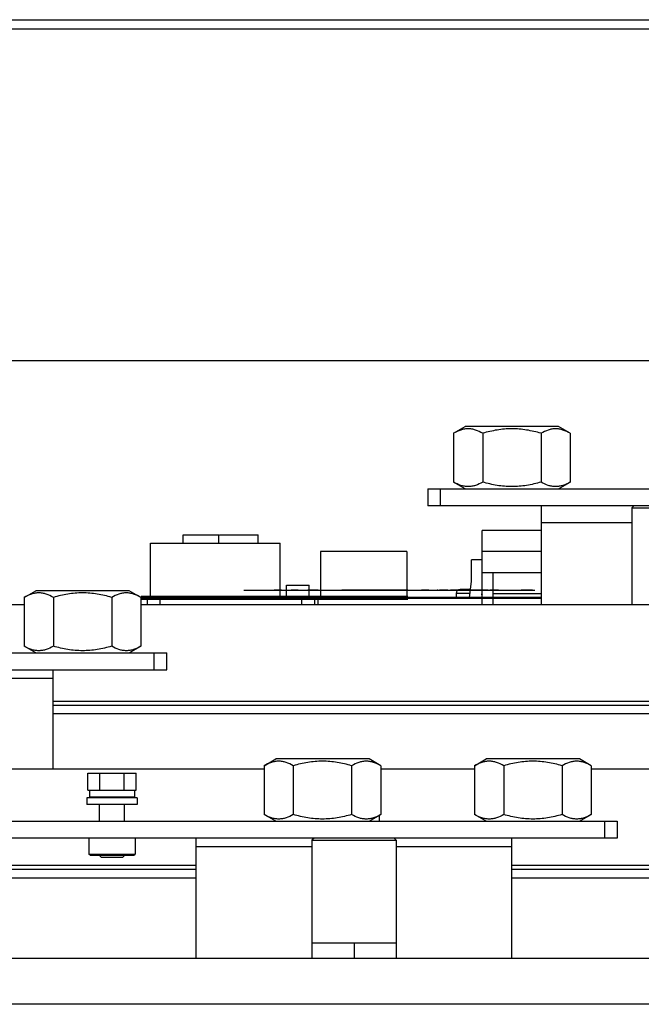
# Model space of a CAD drawing. Header units: millimetres. Extents: x 1117 to 38156, y -1945 to 7303.
# Tile 759 of 831: x 32212 to 32360, y 2753 to 2987. Entities that reach past the tile are written whole.
import ezdxf

# ---------------------------------------------------------------- set-up
doc = ezdxf.new("R2010")
doc.units = ezdxf.units.MM

msp = doc.modelspace()

# ---------------------------------------------------------------- linework, layer by layer
at = {"color": 7, "linetype": 'Continuous'}
for p, q in [((31983.659, 2987.418), (32879.659, 2987.418)), ((31983.659, 2985.218), (32879.659, 2985.218)), ((32036.659, 2906.418), (32806.659, 2906.418)), ((32315.302, 2889.118), (32318.073, 2890.718)), ((32340.244, 2890.718), (32318.073, 2890.718)), ((32343.015, 2889.118), (32340.244, 2890.718)), ((32315.302, 2889.118), (32315.302, 2877.518)), ((32322.23, 2889.118), (32322.23, 2877.518)), ((32336.087, 2889.118), (32336.087, 2877.518)), ((32343.015, 2889.118), (32343.015, 2877.518)), ((32309.159, 2875.918), (32309.159, 2871.918)), ((32309.159, 2875.918), (32399.159, 2875.918)), ((32312.159, 2875.918), (32312.159, 2871.918)), ((32318.073, 2875.918), (32315.302, 2877.518)), ((32340.244, 2875.918), (32343.015, 2877.518)), ((32399.159, 2871.918), (32309.159, 2871.918)), ((32336.159, 2848.418), (32336.159, 2871.918)), ((32358.159, 2871.918), (32357.659, 2871.418)), ((32357.659, 2871.418), (32357.659, 2848.418)), ((32357.659, 2871.418), (32377.659, 2871.418)), ((32336.159, 2867.918), (32357.659, 2867.918)), ((32251.042, 2863.018), (32251.042, 2865.018)), ((32251.042, 2865.018), (32259.565, 2865.018)), ((32259.565, 2863.018), (32259.565, 2865.018)), ((32259.663, 2865.018), (32268.905, 2865.018)), ((32268.905, 2863.018), (32268.905, 2865.018)), ((32322.119, 2848.418), (32322.119, 2866.018)), ((32336.159, 2866.018), (32322.119, 2866.018)), ((32243.342, 2850.018), (32243.342, 2863.018)), ((32243.342, 2863.018), (32274.142, 2863.018)), ((32274.142, 2850.018), (32274.142, 2863.018)), ((32283.675, 2861.018), (32283.675, 2850.018)), ((32304.175, 2861.018), (32283.675, 2861.018)), ((32304.175, 2861.018), (32304.175, 2850.018)), ((32336.159, 2861.018), (32322.119, 2861.018)), ((32319.559, 2854.018), (32319.559, 2859.018)), ((32322.119, 2859.018), (32319.559, 2859.018)), ((32322.119, 2856.018), (32336.159, 2856.018)), ((32324.659, 2856.018), (32324.659, 2848.418)), ((32275.581, 2850.018), (32275.581, 2853.018)), ((32275.581, 2853.018), (32280.972, 2853.018)), ((32280.972, 2850.018), (32280.972, 2853.018)), ((32319.083, 2850.018), (32319.559, 2854.018)), ((32213.302, 2850.118), (32216.073, 2851.718)), ((32238.244, 2851.718), (32216.073, 2851.718)), ((32241.015, 2850.118), (32238.244, 2851.718)), ((32265.491, 2851.818), (32265.618, 2851.818)), ((32265.491, 2851.818), (32265.618, 2851.818)), ((32265.491, 2851.818), (32265.618, 2851.818)), ((32265.554, 2851.818), (32334.554, 2851.818)), ((32265.577, 2851.818), (32265.831, 2851.818)), ((32265.577, 2851.818), (32265.831, 2851.818)), ((32265.577, 2851.818), (32265.831, 2851.818)), ((32265.577, 2851.818), (32265.831, 2851.818)), ((32265.704, 2851.818), (32334.358, 2851.818)), ((32268.003, 2851.818), (32270.406, 2851.818)), ((32268.003, 2851.818), (32270.406, 2851.818)), ((32268.104, 2851.818), (32270.304, 2851.818)), ((32268.104, 2851.818), (32270.304, 2851.818)), ((32271.491, 2851.818), (32271.618, 2851.818)), ((32271.491, 2851.818), (32271.618, 2851.818)), ((32272.195, 2851.818), (32272.373, 2851.818)), ((32272.195, 2851.818), (32272.373, 2851.818)), ((32272.453, 2851.818), (32272.656, 2851.818)), ((32272.453, 2851.818), (32272.656, 2851.818)), ((32274.418, 2851.818), (32272.691, 2851.818)), ((32272.691, 2851.818), (32274.417, 2851.818)), ((32272.691, 2851.818), (32274.417, 2851.818)), ((32272.703, 2851.818), (32274.405, 2851.818)), ((32272.703, 2851.818), (32274.405, 2851.818)), ((32274.316, 2851.818), (32272.792, 2851.818)), ((32272.792, 2851.818), (32274.315, 2851.818)), ((32272.792, 2851.818), (32274.315, 2851.818)), ((32272.804, 2851.818), (32274.303, 2851.818)), ((32272.804, 2851.818), (32274.303, 2851.818)), ((32272.818, 2851.818), (32273.021, 2851.818)), ((32273.003, 2851.818), (32275.406, 2851.818)), ((32273.003, 2851.818), (32275.406, 2851.818)), ((32273.104, 2851.818), (32275.304, 2851.818)), ((32273.104, 2851.818), (32275.304, 2851.818)), ((32273.453, 2851.818), (32273.656, 2851.818)), ((32274.088, 2851.818), (32274.291, 2851.818)), ((32274.735, 2851.818), (32274.913, 2851.818)), ((32274.735, 2851.818), (32274.913, 2851.818)), ((32274.977, 2851.818), (32275.18, 2851.818)), ((32274.977, 2851.818), (32275.18, 2851.818)), ((32275.293, 2851.818), (32276.895, 2851.818)), ((32275.293, 2851.818), (32276.895, 2851.818)), ((32275.293, 2851.818), (32276.895, 2851.818)), ((32275.293, 2851.818), (32276.895, 2851.818)), ((32275.394, 2851.818), (32276.793, 2851.818)), ((32275.394, 2851.818), (32276.793, 2851.818)), ((32275.394, 2851.818), (32276.793, 2851.818)), ((32275.394, 2851.818), (32276.793, 2851.818)), ((32276.195, 2851.818), (32276.373, 2851.818)), ((32276.195, 2851.818), (32276.373, 2851.818)), ((32278.418, 2851.818), (32276.691, 2851.818)), ((32276.691, 2851.818), (32278.417, 2851.818)), ((32276.691, 2851.818), (32278.417, 2851.818)), ((32278.316, 2851.818), (32276.792, 2851.818)), ((32276.792, 2851.818), (32278.315, 2851.818)), ((32276.792, 2851.818), (32278.315, 2851.818)), ((32277.073, 2851.818), (32277.276, 2851.818)), ((32277.073, 2851.818), (32277.276, 2851.818)), ((32277.073, 2851.818), (32277.276, 2851.818)), ((32277.073, 2851.818), (32277.276, 2851.818)), ((32277.174, 2851.818), (32322.894, 2851.818)), ((32277.284, 2851.818), (32277.487, 2851.818)), ((32277.284, 2851.818), (32277.487, 2851.818)), ((32277.708, 2851.818), (32277.911, 2851.818)), ((32277.708, 2851.818), (32277.911, 2851.818)), ((32277.708, 2851.818), (32277.911, 2851.818)), ((32277.708, 2851.818), (32277.911, 2851.818)), ((32277.833, 2851.818), (32279.435, 2851.818)), ((32277.833, 2851.818), (32279.435, 2851.818)), ((32277.833, 2851.818), (32279.435, 2851.818)), ((32277.833, 2851.818), (32279.435, 2851.818)), ((32277.934, 2851.818), (32279.333, 2851.818)), ((32277.934, 2851.818), (32279.333, 2851.818)), ((32277.934, 2851.818), (32279.333, 2851.818)), ((32277.934, 2851.818), (32279.333, 2851.818)), ((32278.003, 2851.818), (32280.406, 2851.818)), ((32278.003, 2851.818), (32280.406, 2851.818)), ((32278.104, 2851.818), (32280.304, 2851.818)), ((32278.104, 2851.818), (32280.304, 2851.818)), ((32278.735, 2851.818), (32278.913, 2851.818)), ((32278.735, 2851.818), (32278.913, 2851.818)), ((32280.195, 2851.818), (32280.373, 2851.818)), ((32280.195, 2851.818), (32280.373, 2851.818)), ((32280.323, 2851.818), (32282.025, 2851.818)), ((32280.323, 2851.818), (32282.025, 2851.818)), ((32280.373, 2851.818), (32281.975, 2851.818)), ((32280.373, 2851.818), (32281.975, 2851.818)), ((32280.424, 2851.818), (32281.923, 2851.818)), ((32280.424, 2851.818), (32281.923, 2851.818)), ((32280.474, 2851.818), (32281.873, 2851.818)), ((32280.474, 2851.818), (32281.873, 2851.818)), ((32283.106, 2851.818), (32280.691, 2851.818)), ((32280.691, 2851.818), (32282.417, 2851.818)), ((32280.691, 2851.818), (32282.417, 2851.818)), ((32283.004, 2851.818), (32280.792, 2851.818)), ((32280.792, 2851.818), (32282.315, 2851.818)), ((32280.792, 2851.818), (32282.315, 2851.818)), ((32281.403, 2851.818), (32283.105, 2851.818)), ((32281.403, 2851.818), (32283.105, 2851.818)), ((32281.504, 2851.818), (32283.003, 2851.818)), ((32281.504, 2851.818), (32283.003, 2851.818)), ((32281.518, 2851.818), (32281.721, 2851.818)), ((32282.153, 2851.818), (32282.356, 2851.818)), ((32282.735, 2851.818), (32282.913, 2851.818)), ((32282.735, 2851.818), (32282.913, 2851.818)), ((32282.788, 2851.818), (32282.991, 2851.818)), ((32282.863, 2851.818), (32284.565, 2851.818)), ((32282.863, 2851.818), (32284.565, 2851.818)), ((32282.913, 2851.818), (32284.515, 2851.818)), ((32282.913, 2851.818), (32284.515, 2851.818)), ((32282.964, 2851.818), (32284.463, 2851.818)), ((32282.964, 2851.818), (32284.463, 2851.818)), ((32283.003, 2851.818), (32285.406, 2851.818)), ((32283.003, 2851.818), (32285.406, 2851.818)), ((32283.014, 2851.818), (32284.413, 2851.818)), ((32283.014, 2851.818), (32284.413, 2851.818)), ((32283.104, 2851.818), (32285.304, 2851.818)), ((32283.104, 2851.818), (32285.304, 2851.818)), ((32283.943, 2851.818), (32285.645, 2851.818)), ((32283.943, 2851.818), (32285.645, 2851.818)), ((32284.043, 2851.818), (32285.546, 2851.818)), ((32284.043, 2851.818), (32285.546, 2851.818)), ((32284.044, 2851.818), (32285.543, 2851.818)), ((32284.044, 2851.818), (32285.543, 2851.818)), ((32284.144, 2851.818), (32285.444, 2851.818)), ((32284.144, 2851.818), (32285.444, 2851.818)), ((32285.403, 2851.818), (32287.105, 2851.818)), ((32285.403, 2851.818), (32287.105, 2851.818)), ((32285.403, 2851.818), (32287.105, 2851.818)), ((32285.403, 2851.818), (32287.105, 2851.818)), ((32285.504, 2851.818), (32287.003, 2851.818)), ((32285.504, 2851.818), (32287.003, 2851.818)), ((32285.504, 2851.818), (32287.003, 2851.818)), ((32285.504, 2851.818), (32287.003, 2851.818)), ((32286.483, 2851.818), (32288.185, 2851.818)), ((32286.483, 2851.818), (32288.185, 2851.818)), ((32286.483, 2851.818), (32288.185, 2851.818)), ((32286.483, 2851.818), (32288.185, 2851.818)), ((32286.584, 2851.818), (32288.083, 2851.818)), ((32286.584, 2851.818), (32288.083, 2851.818)), ((32286.584, 2851.818), (32288.083, 2851.818)), ((32286.584, 2851.818), (32288.083, 2851.818)), ((32287.943, 2851.818), (32289.645, 2851.818)), ((32287.943, 2851.818), (32289.645, 2851.818)), ((32287.943, 2851.818), (32289.645, 2851.818)), ((32287.943, 2851.818), (32289.645, 2851.818)), ((32288.003, 2851.818), (32290.406, 2851.818)), ((32288.003, 2851.818), (32290.406, 2851.818)), ((32288.044, 2851.818), (32289.543, 2851.818)), ((32288.044, 2851.818), (32289.543, 2851.818)), ((32288.044, 2851.818), (32289.543, 2851.818)), ((32288.044, 2851.818), (32289.543, 2851.818)), ((32288.104, 2851.818), (32290.304, 2851.818)), ((32288.104, 2851.818), (32290.304, 2851.818)), ((32288.153, 2851.818), (32288.711, 2851.818)), ((32288.153, 2851.818), (32288.711, 2851.818)), ((32288.161, 2851.818), (32288.72, 2851.818)), ((32288.161, 2851.818), (32288.72, 2851.818)), ((32292.517, 2851.818), (32288.75, 2851.818)), ((32292.416, 2851.818), (32288.851, 2851.818)), ((32292.416, 2851.818), (32288.851, 2851.818)), ((32289.023, 2851.818), (32290.725, 2851.818)), ((32289.023, 2851.818), (32290.725, 2851.818)), ((32289.023, 2851.818), (32290.725, 2851.818)), ((32289.023, 2851.818), (32290.725, 2851.818)), ((32289.124, 2851.818), (32290.623, 2851.818)), ((32289.124, 2851.818), (32290.623, 2851.818)), ((32289.124, 2851.818), (32290.623, 2851.818)), ((32289.124, 2851.818), (32290.623, 2851.818)), ((32289.347, 2851.818), (32289.905, 2851.818)), ((32289.347, 2851.818), (32289.905, 2851.818)), ((32289.355, 2851.818), (32289.913, 2851.818)), ((32289.355, 2851.818), (32289.913, 2851.818)), ((32289.372, 2851.818), (32289.55, 2851.818)), ((32289.372, 2851.818), (32289.93, 2851.818)), ((32289.372, 2851.818), (32289.93, 2851.818)), ((32289.372, 2851.818), (32289.55, 2851.818)), ((32289.38, 2851.818), (32289.558, 2851.818)), ((32289.38, 2851.818), (32289.939, 2851.818)), ((32289.38, 2851.818), (32289.939, 2851.818)), ((32289.38, 2851.818), (32289.558, 2851.818)), ((32289.397, 2851.818), (32289.575, 2851.818)), ((32289.397, 2851.818), (32289.575, 2851.818)), ((32289.406, 2851.818), (32289.584, 2851.818)), ((32289.406, 2851.818), (32289.584, 2851.818)), ((32289.88, 2851.818), (32290.058, 2851.818)), ((32289.888, 2851.818), (32290.066, 2851.818)), ((32296.5, 2851.818), (32289.969, 2851.818)), ((32296.509, 2851.818), (32289.977, 2851.818)), ((32290.121, 2851.818), (32290.375, 2851.818)), ((32290.13, 2851.818), (32290.384, 2851.818)), ((32290.159, 2851.818), (32290.413, 2851.818)), ((32290.168, 2851.818), (32290.422, 2851.818)), ((32290.195, 2851.818), (32290.373, 2851.818)), ((32290.195, 2851.818), (32290.373, 2851.818)), ((32290.248, 2851.818), (32290.502, 2851.818)), ((32290.257, 2851.818), (32290.511, 2851.818)), ((32290.312, 2851.818), (32290.566, 2851.818)), ((32290.32, 2851.818), (32290.574, 2851.818)), ((32290.483, 2851.818), (32292.185, 2851.818)), ((32290.483, 2851.818), (32292.185, 2851.818)), ((32290.483, 2851.818), (32292.185, 2851.818)), ((32290.483, 2851.818), (32292.185, 2851.818)), ((32290.54, 2851.818), (32290.794, 2851.818)), ((32290.549, 2851.818), (32290.803, 2851.818)), ((32290.584, 2851.818), (32292.083, 2851.818)), ((32290.584, 2851.818), (32292.083, 2851.818)), ((32290.584, 2851.818), (32292.083, 2851.818)), ((32290.584, 2851.818), (32292.083, 2851.818)), ((32290.68, 2851.818), (32290.934, 2851.818)), ((32290.689, 2851.818), (32290.943, 2851.818)), ((32290.691, 2851.818), (32292.417, 2851.818)), ((32290.691, 2851.818), (32292.417, 2851.818)), ((32290.705, 2851.818), (32290.959, 2851.818)), ((32290.714, 2851.818), (32290.968, 2851.818)), ((32292.316, 2851.818), (32290.792, 2851.818)), ((32290.792, 2851.818), (32292.315, 2851.818)), ((32290.792, 2851.818), (32292.315, 2851.818)), ((32290.871, 2851.818), (32291.125, 2851.818)), ((32290.879, 2851.818), (32291.133, 2851.818)), ((32290.921, 2851.818), (32291.175, 2851.818)), ((32290.93, 2851.818), (32291.184, 2851.818)), ((32291.023, 2851.818), (32291.277, 2851.818)), ((32291.031, 2851.818), (32291.285, 2851.818)), ((32291.061, 2851.818), (32291.315, 2851.818)), ((32291.07, 2851.818), (32291.324, 2851.818)), ((32291.074, 2851.818), (32291.328, 2851.818)), ((32291.082, 2851.818), (32291.336, 2851.818)), ((32291.137, 2851.818), (32291.391, 2851.818)), ((32291.146, 2851.818), (32291.4, 2851.818)), ((32291.188, 2851.818), (32291.442, 2851.818)), ((32291.188, 2851.818), (32291.442, 2851.818)), ((32291.188, 2851.818), (32291.442, 2851.818)), ((32291.197, 2851.818), (32291.451, 2851.818)), ((32291.197, 2851.818), (32291.451, 2851.818)), ((32291.197, 2851.818), (32291.451, 2851.818)), ((32291.239, 2851.818), (32291.493, 2851.818)), ((32291.247, 2851.818), (32291.501, 2851.818)), ((32291.264, 2851.818), (32291.518, 2851.818)), ((32291.273, 2851.818), (32291.527, 2851.818)), ((32291.277, 2851.818), (32291.531, 2851.818)), ((32291.285, 2851.818), (32291.539, 2851.818)), ((32291.379, 2851.818), (32291.633, 2851.818)), ((32291.387, 2851.818), (32291.641, 2851.818)), ((32291.391, 2851.818), (32291.645, 2851.818)), ((32291.391, 2851.818), (32291.645, 2851.818)), ((32291.391, 2851.818), (32291.645, 2851.818)), ((32291.4, 2851.818), (32291.654, 2851.818)), ((32291.4, 2851.818), (32291.654, 2851.818)), ((32291.4, 2851.818), (32291.654, 2851.818)), ((32291.429, 2851.818), (32291.683, 2851.818)), ((32291.429, 2851.818), (32291.683, 2851.818)), ((32291.438, 2851.818), (32291.692, 2851.818)), ((32291.438, 2851.818), (32291.692, 2851.818)), ((32291.563, 2851.818), (32293.265, 2851.818)), ((32291.563, 2851.818), (32293.265, 2851.818)), ((32291.563, 2851.818), (32293.265, 2851.818)), ((32291.563, 2851.818), (32293.265, 2851.818)), ((32291.664, 2851.818), (32293.163, 2851.818)), ((32291.664, 2851.818), (32293.163, 2851.818)), ((32291.664, 2851.818), (32293.163, 2851.818)), ((32291.664, 2851.818), (32293.163, 2851.818)), ((32292.233, 2851.818), (32292.436, 2851.818)), ((32292.233, 2851.818), (32292.436, 2851.818)), ((32292.735, 2851.818), (32292.913, 2851.818)), ((32292.735, 2851.818), (32292.913, 2851.818)), ((32293.003, 2851.818), (32295.406, 2851.818)), ((32293.003, 2851.818), (32295.406, 2851.818)), ((32293.104, 2851.818), (32295.304, 2851.818)), ((32293.104, 2851.818), (32295.304, 2851.818)), ((32297.661, 2851.818), (32293.893, 2851.818)), ((32297.559, 2851.818), (32293.995, 2851.818)), ((32297.559, 2851.818), (32293.995, 2851.818)), ((32294.103, 2851.818), (32295.805, 2851.818)), ((32294.103, 2851.818), (32295.805, 2851.818)), ((32294.103, 2851.818), (32295.805, 2851.818)), ((32294.103, 2851.818), (32295.805, 2851.818)), ((32294.195, 2851.818), (32294.373, 2851.818)), ((32294.195, 2851.818), (32294.373, 2851.818)), ((32294.204, 2851.818), (32295.703, 2851.818)), ((32294.204, 2851.818), (32295.703, 2851.818)), ((32294.204, 2851.818), (32295.703, 2851.818)), ((32294.204, 2851.818), (32295.703, 2851.818)), ((32294.691, 2851.818), (32296.417, 2851.818)), ((32294.691, 2851.818), (32296.417, 2851.818)), ((32296.316, 2851.818), (32294.792, 2851.818)), ((32294.792, 2851.818), (32296.315, 2851.818)), ((32294.792, 2851.818), (32296.315, 2851.818)), ((32295.62, 2851.818), (32295.798, 2851.818)), ((32295.629, 2851.818), (32295.807, 2851.818)), ((32295.633, 2851.818), (32295.811, 2851.818)), ((32295.642, 2851.818), (32295.819, 2851.818)), ((32296.382, 2851.818), (32296.56, 2851.818)), ((32296.382, 2851.818), (32296.56, 2851.818)), ((32296.391, 2851.818), (32296.569, 2851.818)), ((32296.391, 2851.818), (32296.569, 2851.818)), ((32296.411, 2851.818), (32296.589, 2851.818)), ((32296.42, 2851.818), (32296.598, 2851.818)), ((32296.42, 2851.818), (32296.598, 2851.818)), ((32296.42, 2851.818), (32296.598, 2851.818)), ((32296.429, 2851.818), (32296.607, 2851.818)), ((32296.429, 2851.818), (32296.607, 2851.818)), ((32296.484, 2851.818), (32296.662, 2851.818)), ((32296.492, 2851.818), (32296.67, 2851.818)), ((32296.643, 2851.818), (32298.345, 2851.818)), ((32296.643, 2851.818), (32298.345, 2851.818)), ((32296.643, 2851.818), (32298.345, 2851.818)), ((32296.643, 2851.818), (32298.345, 2851.818)), ((32296.674, 2851.818), (32296.928, 2851.818)), ((32296.683, 2851.818), (32296.937, 2851.818)), ((32296.735, 2851.818), (32296.913, 2851.818)), ((32296.735, 2851.818), (32296.913, 2851.818)), ((32296.744, 2851.818), (32298.243, 2851.818)), ((32296.744, 2851.818), (32298.243, 2851.818)), ((32296.744, 2851.818), (32298.243, 2851.818)), ((32296.744, 2851.818), (32298.243, 2851.818)), ((32297.177, 2851.818), (32297.431, 2851.818)), ((32297.208, 2851.818), (32297.462, 2851.818)), ((32297.208, 2851.818), (32297.462, 2851.818)), ((32297.216, 2851.818), (32297.47, 2851.818)), ((32297.216, 2851.818), (32297.47, 2851.818)), ((32302.804, 2851.818), (32297.304, 2851.818)), ((32297.678, 2851.818), (32297.932, 2851.818)), ((32297.686, 2851.818), (32297.94, 2851.818)), ((32297.754, 2851.818), (32297.932, 2851.818)), ((32297.754, 2851.818), (32297.932, 2851.818)), ((32297.762, 2851.818), (32297.94, 2851.818)), ((32297.762, 2851.818), (32297.94, 2851.818)), ((32298.003, 2851.818), (32300.406, 2851.818)), ((32298.003, 2851.818), (32300.406, 2851.818)), ((32298.028, 2851.818), (32298.231, 2851.818)), ((32298.028, 2851.818), (32298.231, 2851.818)), ((32298.104, 2851.818), (32300.304, 2851.818)), ((32298.104, 2851.818), (32300.304, 2851.818)), ((32298.195, 2851.818), (32298.373, 2851.818)), ((32298.195, 2851.818), (32298.373, 2851.818)), ((32298.327, 2851.818), (32298.581, 2851.818)), ((32301.654, 2851.818), (32298.454, 2851.818)), ((32300.418, 2851.818), (32298.691, 2851.818)), ((32298.691, 2851.818), (32300.417, 2851.818)), ((32298.691, 2851.818), (32300.417, 2851.818)), ((32300.316, 2851.818), (32298.792, 2851.818)), ((32298.792, 2851.818), (32300.315, 2851.818)), ((32298.792, 2851.818), (32300.315, 2851.818)), ((32299.183, 2851.818), (32300.885, 2851.818)), ((32299.183, 2851.818), (32300.885, 2851.818)), ((32299.183, 2851.818), (32300.885, 2851.818)), ((32299.183, 2851.818), (32300.885, 2851.818)), ((32299.284, 2851.818), (32300.783, 2851.818)), ((32299.284, 2851.818), (32300.783, 2851.818)), ((32299.284, 2851.818), (32300.783, 2851.818)), ((32299.284, 2851.818), (32300.783, 2851.818)), ((32300.735, 2851.818), (32300.913, 2851.818)), ((32300.735, 2851.818), (32300.913, 2851.818)), ((32301.527, 2851.818), (32301.781, 2851.818)), ((32301.723, 2851.818), (32303.425, 2851.818)), ((32301.723, 2851.818), (32303.425, 2851.818)), ((32301.723, 2851.818), (32303.425, 2851.818)), ((32301.723, 2851.818), (32303.425, 2851.818)), ((32301.824, 2851.818), (32303.323, 2851.818)), ((32301.824, 2851.818), (32303.323, 2851.818)), ((32301.824, 2851.818), (32303.323, 2851.818)), ((32301.824, 2851.818), (32303.323, 2851.818)), ((32301.838, 2851.818), (32302.041, 2851.818)), ((32301.838, 2851.818), (32302.041, 2851.818)), ((32302.195, 2851.818), (32302.373, 2851.818)), ((32302.195, 2851.818), (32302.373, 2851.818)), ((32302.677, 2851.818), (32302.931, 2851.818)), ((32304.418, 2851.818), (32302.691, 2851.818)), ((32302.691, 2851.818), (32304.417, 2851.818)), ((32302.691, 2851.818), (32304.417, 2851.818)), ((32304.316, 2851.818), (32302.792, 2851.818)), ((32302.792, 2851.818), (32304.315, 2851.818)), ((32302.792, 2851.818), (32304.315, 2851.818)), ((32303.003, 2851.818), (32305.406, 2851.818)), ((32303.003, 2851.818), (32305.406, 2851.818)), ((32303.104, 2851.818), (32305.304, 2851.818)), ((32303.104, 2851.818), (32305.304, 2851.818)), ((32304.263, 2851.818), (32305.965, 2851.818)), ((32304.263, 2851.818), (32305.965, 2851.818)), ((32304.263, 2851.818), (32305.965, 2851.818)), ((32304.263, 2851.818), (32305.965, 2851.818)), ((32304.364, 2851.818), (32305.863, 2851.818)), ((32304.364, 2851.818), (32305.863, 2851.818)), ((32304.364, 2851.818), (32305.863, 2851.818)), ((32304.364, 2851.818), (32305.863, 2851.818)), ((32304.735, 2851.818), (32304.913, 2851.818)), ((32304.735, 2851.818), (32304.913, 2851.818)), ((32306.803, 2851.818), (32308.505, 2851.818)), ((32306.803, 2851.818), (32308.505, 2851.818)), ((32306.803, 2851.818), (32308.505, 2851.818)), ((32306.803, 2851.818), (32308.505, 2851.818)), ((32306.904, 2851.818), (32308.403, 2851.818)), ((32306.904, 2851.818), (32308.403, 2851.818)), ((32306.904, 2851.818), (32308.403, 2851.818)), ((32306.904, 2851.818), (32308.403, 2851.818)), ((32307.453, 2851.818), (32307.656, 2851.818)), ((32307.453, 2851.818), (32307.656, 2851.818)), ((32309.406, 2851.818), (32307.703, 2851.818)), ((32307.703, 2851.818), (32309.405, 2851.818)), ((32307.703, 2851.818), (32309.405, 2851.818)), ((32309.304, 2851.818), (32307.804, 2851.818)), ((32307.804, 2851.818), (32309.303, 2851.818)), ((32307.804, 2851.818), (32309.303, 2851.818)), ((32307.818, 2851.818), (32308.021, 2851.818)), ((32308.003, 2851.818), (32310.406, 2851.818)), ((32308.003, 2851.818), (32310.406, 2851.818)), ((32308.104, 2851.818), (32310.304, 2851.818)), ((32308.104, 2851.818), (32310.304, 2851.818)), ((32308.453, 2851.818), (32308.656, 2851.818)), ((32309.088, 2851.818), (32309.291, 2851.818)), ((32309.343, 2851.818), (32311.045, 2851.818)), ((32309.343, 2851.818), (32311.045, 2851.818)), ((32309.343, 2851.818), (32311.045, 2851.818)), ((32309.343, 2851.818), (32311.045, 2851.818)), ((32309.444, 2851.818), (32310.943, 2851.818)), ((32309.444, 2851.818), (32310.943, 2851.818)), ((32309.444, 2851.818), (32310.943, 2851.818)), ((32309.444, 2851.818), (32310.943, 2851.818)), ((32309.977, 2851.818), (32310.18, 2851.818)), ((32309.977, 2851.818), (32310.18, 2851.818)), ((32310.282, 2851.818), (32310.485, 2851.818)), ((32310.282, 2851.818), (32310.485, 2851.818)), ((32310.282, 2851.818), (32310.485, 2851.818)), ((32310.282, 2851.818), (32310.485, 2851.818)), ((32310.293, 2851.818), (32311.895, 2851.818)), ((32310.293, 2851.818), (32311.895, 2851.818)), ((32310.293, 2851.818), (32311.895, 2851.818)), ((32310.293, 2851.818), (32311.895, 2851.818)), ((32310.394, 2851.818), (32311.793, 2851.818)), ((32310.394, 2851.818), (32311.793, 2851.818)), ((32310.394, 2851.818), (32311.793, 2851.818)), ((32310.394, 2851.818), (32311.793, 2851.818)), ((32310.494, 2851.818), (32310.697, 2851.818)), ((32310.494, 2851.818), (32310.697, 2851.818)), ((32310.917, 2851.818), (32311.12, 2851.818)), ((32310.917, 2851.818), (32311.12, 2851.818)), ((32310.917, 2851.818), (32311.12, 2851.818)), ((32310.917, 2851.818), (32311.12, 2851.818)), ((32311.554, 2851.818), (32311.376, 2851.818)), ((32311.554, 2851.818), (32311.376, 2851.818)), ((32311.883, 2851.818), (32313.585, 2851.818)), ((32311.883, 2851.818), (32313.585, 2851.818)), ((32311.883, 2851.818), (32313.585, 2851.818)), ((32311.883, 2851.818), (32313.585, 2851.818)), ((32313.959, 2851.818), (32311.956, 2851.818)), ((32313.959, 2851.818), (32311.956, 2851.818)), ((32313.959, 2851.818), (32311.956, 2851.818)), ((32313.959, 2851.818), (32311.956, 2851.818)), ((32311.984, 2851.818), (32313.483, 2851.818)), ((32311.984, 2851.818), (32313.483, 2851.818)), ((32311.984, 2851.818), (32313.483, 2851.818)), ((32311.984, 2851.818), (32313.483, 2851.818)), ((32313.858, 2851.818), (32312.059, 2851.818)), ((32313.858, 2851.818), (32312.059, 2851.818)), ((32313.858, 2851.818), (32312.059, 2851.818)), ((32313.858, 2851.818), (32312.059, 2851.818)), ((32312.833, 2851.818), (32314.435, 2851.818)), ((32312.833, 2851.818), (32314.435, 2851.818)), ((32312.833, 2851.818), (32314.435, 2851.818)), ((32312.833, 2851.818), (32314.435, 2851.818)), ((32312.934, 2851.818), (32314.333, 2851.818)), ((32312.934, 2851.818), (32314.333, 2851.818)), ((32312.934, 2851.818), (32314.333, 2851.818)), ((32312.934, 2851.818), (32314.333, 2851.818)), ((32313.003, 2851.818), (32315.406, 2851.818)), ((32313.003, 2851.818), (32315.406, 2851.818)), ((32313.104, 2851.818), (32315.304, 2851.818)), ((32313.104, 2851.818), (32315.304, 2851.818)), ((32314.423, 2851.818), (32316.125, 2851.818)), ((32314.423, 2851.818), (32316.125, 2851.818)), ((32314.423, 2851.818), (32316.125, 2851.818)), ((32314.423, 2851.818), (32316.125, 2851.818)), ((32314.524, 2851.818), (32316.023, 2851.818)), ((32314.524, 2851.818), (32316.023, 2851.818)), ((32314.524, 2851.818), (32316.023, 2851.818)), ((32314.524, 2851.818), (32316.023, 2851.818)), ((32316.315, 2851.818), (32314.612, 2851.818)), ((32314.612, 2851.818), (32316.314, 2851.818)), ((32314.612, 2851.818), (32316.314, 2851.818)), ((32316.214, 2851.818), (32314.714, 2851.818)), ((32314.714, 2851.818), (32316.213, 2851.818)), ((32314.714, 2851.818), (32316.213, 2851.818)), ((32314.727, 2851.818), (32314.93, 2851.818)), ((32315.323, 2851.818), (32317.025, 2851.818)), ((32315.323, 2851.818), (32317.025, 2851.818)), ((32315.362, 2851.818), (32315.565, 2851.818)), ((32315.373, 2851.818), (32316.975, 2851.818)), ((32315.373, 2851.818), (32316.975, 2851.818)), ((32315.424, 2851.818), (32316.923, 2851.818)), ((32315.424, 2851.818), (32316.923, 2851.818)), ((32315.474, 2851.818), (32316.873, 2851.818)), ((32315.474, 2851.818), (32316.873, 2851.818)), ((32315.908, 2851.018), (32315.908, 2850.018)), ((32319.202, 2851.018), (32315.908, 2851.018)), ((32315.997, 2851.818), (32316.2, 2851.818)), ((32319.321, 2852.018), (32316.908, 2852.018)), ((32316.963, 2851.818), (32318.665, 2851.818)), ((32316.963, 2851.818), (32318.665, 2851.818)), ((32316.963, 2851.818), (32318.665, 2851.818)), ((32316.963, 2851.818), (32318.665, 2851.818)), ((32317.064, 2851.818), (32318.563, 2851.818)), ((32317.064, 2851.818), (32318.563, 2851.818)), ((32317.064, 2851.818), (32318.563, 2851.818)), ((32317.064, 2851.818), (32318.563, 2851.818)), ((32317.077, 2851.818), (32317.331, 2851.818)), ((32317.077, 2851.818), (32317.331, 2851.818)), ((32317.152, 2851.818), (32318.855, 2851.818)), ((32317.152, 2851.818), (32318.855, 2851.818)), ((32317.152, 2851.818), (32318.855, 2851.818)), ((32317.152, 2851.818), (32318.855, 2851.818)), ((32317.254, 2851.818), (32318.753, 2851.818)), ((32317.254, 2851.818), (32318.753, 2851.818)), ((32317.254, 2851.818), (32318.753, 2851.818)), ((32317.254, 2851.818), (32318.753, 2851.818)), ((32317.731, 2851.818), (32317.985, 2851.818)), ((32317.731, 2851.818), (32317.985, 2851.818)), ((32317.863, 2851.818), (32319.565, 2851.818)), ((32317.863, 2851.818), (32319.565, 2851.818)), ((32317.913, 2851.818), (32319.515, 2851.818)), ((32317.913, 2851.818), (32319.515, 2851.818)), ((32317.964, 2851.818), (32319.463, 2851.818)), ((32317.964, 2851.818), (32319.463, 2851.818)), ((32318.003, 2851.818), (32320.406, 2851.818)), ((32318.014, 2851.818), (32319.413, 2851.818)), ((32318.014, 2851.818), (32319.413, 2851.818)), ((32318.104, 2851.818), (32320.304, 2851.818)), ((32318.537, 2851.818), (32318.74, 2851.818)), ((32318.537, 2851.818), (32318.74, 2851.818)), ((32318.537, 2851.818), (32318.74, 2851.818)), ((32321.359, 2851.818), (32319.356, 2851.818)), ((32321.359, 2851.818), (32319.356, 2851.818)), ((32321.258, 2851.818), (32319.459, 2851.818)), ((32321.258, 2851.818), (32319.459, 2851.818)), ((32321.559, 2851.818), (32319.556, 2851.818)), ((32321.559, 2851.818), (32319.556, 2851.818)), ((32321.458, 2851.818), (32319.659, 2851.818)), ((32321.458, 2851.818), (32319.659, 2851.818)), ((32319.692, 2851.818), (32321.395, 2851.818)), ((32319.692, 2851.818), (32321.395, 2851.818)), ((32319.692, 2851.818), (32321.394, 2851.818)), ((32319.692, 2851.818), (32321.394, 2851.818)), ((32321.759, 2851.818), (32319.756, 2851.818)), ((32321.759, 2851.818), (32319.756, 2851.818)), ((32319.794, 2851.818), (32321.293, 2851.818)), ((32319.794, 2851.818), (32321.293, 2851.818)), ((32319.794, 2851.818), (32321.293, 2851.818)), ((32319.794, 2851.818), (32321.293, 2851.818)), ((32321.658, 2851.818), (32319.859, 2851.818)), ((32321.658, 2851.818), (32319.859, 2851.818)), ((32320.156, 2851.818), (32322.56, 2851.818)), ((32320.258, 2851.818), (32322.458, 2851.818)), ((32320.758, 2851.818), (32320.358, 2851.818)), ((32320.358, 2851.818), (32330.882, 2851.818)), ((32320.403, 2851.818), (32322.105, 2851.818)), ((32320.403, 2851.818), (32322.105, 2851.818)), ((32320.403, 2851.818), (32322.105, 2851.818)), ((32320.403, 2851.818), (32322.105, 2851.818)), ((32320.504, 2851.818), (32322.003, 2851.818)), ((32320.504, 2851.818), (32322.003, 2851.818)), ((32320.504, 2851.818), (32322.003, 2851.818)), ((32320.504, 2851.818), (32322.003, 2851.818)), ((32321.186, 2851.818), (32321.364, 2851.818)), ((32321.186, 2851.818), (32321.364, 2851.818)), ((32323.408, 2851.818), (32321.681, 2851.818)), ((32321.681, 2851.818), (32323.407, 2851.818)), ((32321.681, 2851.818), (32323.407, 2851.818)), ((32321.783, 2851.818), (32323.306, 2851.818)), ((32321.783, 2851.818), (32323.306, 2851.818)), ((32322.031, 2851.818), (32321.853, 2851.818)), ((32322.069, 2851.818), (32321.891, 2851.818)), ((32322.069, 2851.818), (32321.891, 2851.818)), ((32322.029, 2850.962), (32322.119, 2851.069)), ((32322.029, 2850.761), (32322.029, 2850.962)), ((32322.119, 2850.868), (32322.029, 2850.761)), ((32322.077, 2851.818), (32322.331, 2851.818)), ((32322.077, 2851.818), (32322.331, 2851.818)), ((32322.158, 2851.818), (32322.361, 2851.818)), ((32322.158, 2851.818), (32322.361, 2851.818)), ((32322.232, 2851.818), (32323.935, 2851.818)), ((32322.232, 2851.818), (32323.935, 2851.818)), ((32322.232, 2851.818), (32323.935, 2851.818)), ((32322.232, 2851.818), (32323.935, 2851.818)), ((32322.334, 2851.818), (32323.833, 2851.818)), ((32322.334, 2851.818), (32323.833, 2851.818)), ((32322.334, 2851.818), (32323.833, 2851.818)), ((32322.334, 2851.818), (32323.833, 2851.818)), ((32322.347, 2851.818), (32322.55, 2851.818)), ((32322.347, 2851.818), (32322.55, 2851.818)), ((32322.347, 2851.818), (32322.55, 2851.818)), ((32322.727, 2851.818), (32322.981, 2851.818)), ((32322.727, 2851.818), (32322.981, 2851.818)), ((32322.793, 2851.818), (32322.996, 2851.818)), ((32322.793, 2851.818), (32322.996, 2851.818)), ((32322.943, 2851.818), (32324.645, 2851.818)), ((32322.943, 2851.818), (32324.645, 2851.818)), ((32322.943, 2851.818), (32324.645, 2851.818)), ((32322.943, 2851.818), (32324.645, 2851.818)), ((32323.044, 2851.818), (32324.543, 2851.818)), ((32323.044, 2851.818), (32324.543, 2851.818)), ((32323.044, 2851.818), (32324.543, 2851.818)), ((32323.044, 2851.818), (32324.543, 2851.818)), ((32323.554, 2851.818), (32323.376, 2851.818)), ((32323.554, 2851.818), (32323.376, 2851.818)), ((32323.726, 2851.818), (32323.904, 2851.818)), ((32323.726, 2851.818), (32323.904, 2851.818)), ((32325.959, 2851.818), (32323.956, 2851.818)), ((32325.959, 2851.818), (32323.956, 2851.818)), ((32325.959, 2851.818), (32323.956, 2851.818)), ((32325.959, 2851.818), (32323.956, 2851.818)), ((32325.858, 2851.818), (32324.059, 2851.818)), ((32325.858, 2851.818), (32324.059, 2851.818)), ((32325.858, 2851.818), (32324.059, 2851.818)), ((32325.858, 2851.818), (32324.059, 2851.818)), ((32324.659, 2851.018), (32336.159, 2851.018)), ((32324.772, 2851.818), (32326.474, 2851.818)), ((32324.772, 2851.818), (32326.474, 2851.818)), ((32324.772, 2851.818), (32326.474, 2851.818)), ((32324.772, 2851.818), (32326.474, 2851.818)), ((32324.874, 2851.818), (32326.373, 2851.818)), ((32324.874, 2851.818), (32326.373, 2851.818)), ((32324.874, 2851.818), (32326.373, 2851.818)), ((32324.874, 2851.818), (32326.373, 2851.818)), ((32325.153, 2851.818), (32327.556, 2851.818)), ((32325.156, 2851.818), (32327.56, 2851.818)), ((32325.186, 2851.818), (32325.364, 2851.818)), ((32325.254, 2851.818), (32327.454, 2851.818)), ((32325.258, 2851.818), (32327.458, 2851.818)), ((32325.483, 2851.818), (32327.185, 2851.818)), ((32325.483, 2851.818), (32327.185, 2851.818)), ((32325.483, 2851.818), (32327.185, 2851.818)), ((32325.483, 2851.818), (32327.185, 2851.818)), ((32325.584, 2851.818), (32327.083, 2851.818)), ((32325.584, 2851.818), (32327.083, 2851.818)), ((32325.584, 2851.818), (32327.083, 2851.818)), ((32325.584, 2851.818), (32327.083, 2851.818)), ((32325.681, 2851.818), (32327.408, 2851.818)), ((32327.233, 2851.818), (32327.436, 2851.818)), ((32327.233, 2851.818), (32327.436, 2851.818)), ((32327.726, 2851.818), (32327.904, 2851.818)), ((32328.491, 2851.818), (32328.618, 2851.818)), ((32328.491, 2851.818), (32328.618, 2851.818)), ((32329.967, 2851.818), (32330.17, 2851.818)), ((32329.967, 2851.818), (32330.17, 2851.818)), ((32329.967, 2851.818), (32330.17, 2851.818)), ((32329.967, 2851.818), (32330.17, 2851.818)), ((32330.153, 2851.818), (32332.556, 2851.818)), ((32330.156, 2851.818), (32332.56, 2851.818)), ((32330.254, 2851.818), (32332.454, 2851.818)), ((32330.258, 2851.818), (32332.458, 2851.818)), ((32330.39, 2851.818), (32330.594, 2851.818)), ((32330.39, 2851.818), (32330.594, 2851.818)), ((32330.602, 2851.818), (32330.805, 2851.818)), ((32330.602, 2851.818), (32330.805, 2851.818)), ((32330.602, 2851.818), (32330.805, 2851.818)), ((32330.602, 2851.818), (32330.805, 2851.818)), ((32333.359, 2851.818), (32331.356, 2851.818)), ((32333.359, 2851.818), (32331.356, 2851.818)), ((32333.258, 2851.818), (32331.459, 2851.818)), ((32333.258, 2851.818), (32331.459, 2851.818)), ((32333.559, 2851.818), (32331.556, 2851.818)), ((32333.559, 2851.818), (32331.556, 2851.818)), ((32333.458, 2851.818), (32331.659, 2851.818)), ((32333.458, 2851.818), (32331.659, 2851.818)), ((32333.759, 2851.818), (32331.756, 2851.818)), ((32333.759, 2851.818), (32331.756, 2851.818)), ((32333.658, 2851.818), (32331.859, 2851.818)), ((32333.658, 2851.818), (32331.859, 2851.818)), ((32332.758, 2851.818), (32332.358, 2851.818)), ((32332.758, 2851.818), (32332.358, 2851.818)), ((32334.031, 2851.818), (32333.853, 2851.818)), ((32334.069, 2851.818), (32333.891, 2851.818)), ((32334.069, 2851.818), (32333.891, 2851.818)), ((32334.227, 2851.818), (32334.481, 2851.818)), ((32334.227, 2851.818), (32334.481, 2851.818)), ((32334.231, 2851.818), (32334.485, 2851.818)), ((32334.231, 2851.818), (32334.485, 2851.818)), ((32334.491, 2851.818), (32334.618, 2851.818)), ((32334.491, 2851.818), (32334.618, 2851.818)), ((32191.015, 2848.418), (32213.302, 2848.418)), ((32213.302, 2850.118), (32213.302, 2838.518)), ((32220.23, 2850.118), (32220.23, 2838.518)), ((32234.087, 2850.118), (32234.087, 2838.518)), ((32241.015, 2850.118), (32241.015, 2838.518)), ((32241.015, 2848.418), (32406.302, 2848.418)), ((32242.507, 2850.018), (32241.718, 2850.018)), ((32241.739, 2850.018), (32241.815, 2850.018)), ((32241.764, 2850.018), (32241.917, 2850.018)), ((32242.105, 2850.018), (32242.359, 2850.018)), ((32242.105, 2850.018), (32242.359, 2850.018)), ((32242.106, 2850.018), (32242.36, 2850.018)), ((32242.106, 2850.018), (32242.36, 2850.018)), ((32242.108, 2850.018), (32242.362, 2850.018)), ((32242.108, 2850.018), (32242.362, 2850.018)), ((32242.11, 2850.018), (32242.364, 2850.018)), ((32242.11, 2850.018), (32242.364, 2850.018)), ((32242.112, 2850.018), (32242.366, 2850.018)), ((32242.112, 2850.018), (32242.366, 2850.018)), ((32242.114, 2850.018), (32242.368, 2850.018)), ((32242.114, 2850.018), (32242.368, 2850.018)), ((32242.507, 2850.018), (32242.507, 2848.418)), ((32242.507, 2850.018), (32243.339, 2850.018)), ((32243.342, 2850.118), (32242.659, 2850.118)), ((32242.957, 2850.018), (32243.11, 2850.018)), ((32242.957, 2850.018), (32243.11, 2850.018)), ((32243.265, 2850.018), (32243.342, 2850.018)), ((32243.342, 2850.018), (32282.258, 2850.018)), ((32244.173, 2850.018), (32244.325, 2850.018)), ((32244.173, 2850.018), (32244.325, 2850.018)), ((32245.556, 2850.018), (32245.556, 2848.418)), ((32248.173, 2850.018), (32248.325, 2850.018)), ((32248.173, 2850.018), (32248.325, 2850.018)), ((32250.426, 2850.018), (32250.68, 2850.018)), ((32250.44, 2850.018), (32250.694, 2850.018)), ((32250.503, 2850.018), (32250.656, 2850.018)), ((32250.503, 2850.018), (32250.656, 2850.018)), ((32266.833, 2850.018), (32266.986, 2850.018)), ((32266.833, 2850.018), (32266.986, 2850.018)), ((32269.163, 2850.018), (32269.315, 2850.018)), ((32269.163, 2850.018), (32269.315, 2850.018)), ((32270.52, 2850.018), (32270.774, 2850.018)), ((32270.527, 2850.018), (32270.781, 2850.018)), ((32273.163, 2850.018), (32273.315, 2850.018)), ((32273.163, 2850.018), (32273.315, 2850.018)), ((32274.065, 2850.018), (32274.218, 2850.018)), ((32274.065, 2850.018), (32274.218, 2850.018)), ((32274.35, 2850.018), (32274.502, 2850.018)), ((32274.35, 2850.018), (32274.502, 2850.018)), ((32275.125, 2850.018), (32275.379, 2850.018)), ((32275.125, 2850.018), (32275.379, 2850.018)), ((32275.126, 2850.018), (32275.38, 2850.018)), ((32275.126, 2850.018), (32275.38, 2850.018)), ((32275.128, 2850.018), (32275.382, 2850.018)), ((32275.128, 2850.018), (32275.382, 2850.018)), ((32275.13, 2850.018), (32275.384, 2850.018)), ((32275.13, 2850.018), (32275.384, 2850.018)), ((32275.132, 2850.018), (32275.386, 2850.018)), ((32275.132, 2850.018), (32275.386, 2850.018)), ((32275.134, 2850.018), (32275.388, 2850.018)), ((32275.134, 2850.018), (32275.388, 2850.018)), ((32277.537, 2850.018), (32278.045, 2850.018)), ((32277.54, 2850.018), (32278.048, 2850.018)), ((32277.544, 2850.018), (32278.052, 2850.018)), ((32277.548, 2850.018), (32278.056, 2850.018)), ((32279.211, 2850.018), (32279.211, 2848.418)), ((32280.076, 2850.018), (32280.584, 2850.018)), ((32280.076, 2850.018), (32280.584, 2850.018)), ((32280.078, 2850.018), (32280.586, 2850.018)), ((32280.079, 2850.018), (32280.587, 2850.018)), ((32280.081, 2850.018), (32280.589, 2850.018)), ((32280.083, 2850.018), (32280.591, 2850.018)), ((32280.085, 2850.018), (32280.593, 2850.018)), ((32280.087, 2850.018), (32280.595, 2850.018)), ((32280.089, 2850.018), (32280.597, 2850.018)), ((32280.089, 2850.018), (32280.597, 2850.018)), ((32280.419, 2850.018), (32280.673, 2850.018)), ((32280.426, 2850.018), (32280.68, 2850.018)), ((32280.428, 2850.018), (32280.682, 2850.018)), ((32280.431, 2850.018), (32280.685, 2850.018)), ((32280.438, 2850.018), (32280.692, 2850.018)), ((32280.44, 2850.018), (32280.694, 2850.018)), ((32280.52, 2850.018), (32280.774, 2850.018)), ((32280.523, 2850.018), (32280.777, 2850.018)), ((32280.525, 2850.018), (32280.779, 2850.018)), ((32280.527, 2850.018), (32280.781, 2850.018)), ((32280.542, 2850.018), (32280.796, 2850.018)), ((32282.214, 2850.018), (32283.173, 2850.018)), ((32282.258, 2850.018), (32282.258, 2848.418)), ((32282.489, 2850.018), (32282.743, 2850.018)), ((32282.76, 2850.018), (32282.912, 2850.018)), ((32283.159, 2848.418), (32283.159, 2850.018)), ((32322.119, 2850.018), (32283.159, 2850.018)), ((32291.506, 2850.018), (32292.014, 2850.018)), ((32291.519, 2850.018), (32292.027, 2850.018)), ((32300.535, 2850.018), (32300.789, 2850.018)), ((32300.542, 2850.018), (32300.796, 2850.018)), ((32301.666, 2850.018), (32302.174, 2850.018)), ((32301.666, 2850.018), (32302.174, 2850.018)), ((32301.668, 2850.018), (32302.176, 2850.018)), ((32301.669, 2850.018), (32302.177, 2850.018)), ((32301.671, 2850.018), (32302.179, 2850.018)), ((32301.673, 2850.018), (32302.181, 2850.018)), ((32301.675, 2850.018), (32302.183, 2850.018)), ((32301.677, 2850.018), (32302.185, 2850.018)), ((32301.679, 2850.018), (32302.187, 2850.018)), ((32301.679, 2850.018), (32302.187, 2850.018)), ((32304.203, 2850.018), (32304.711, 2850.018)), ((32304.203, 2850.018), (32304.711, 2850.018)), ((32304.22, 2850.018), (32304.728, 2850.018)), ((32304.22, 2850.018), (32304.728, 2850.018)), ((32308.026, 2850.018), (32308.28, 2850.018)), ((32308.026, 2850.018), (32308.28, 2850.018)), ((32308.028, 2850.018), (32308.282, 2850.018)), ((32308.03, 2850.018), (32308.284, 2850.018)), ((32308.032, 2850.018), (32308.286, 2850.018)), ((32308.034, 2850.018), (32308.288, 2850.018)), ((32308.039, 2850.018), (32308.293, 2850.018)), ((32308.041, 2850.018), (32308.295, 2850.018)), ((32308.043, 2850.018), (32308.297, 2850.018)), ((32308.043, 2850.018), (32308.297, 2850.018)), ((32320.433, 2850.018), (32320.687, 2850.018)), ((32320.44, 2850.018), (32320.694, 2850.018)), ((32216.073, 2836.918), (32213.302, 2838.518)), ((32238.244, 2836.918), (32241.015, 2838.518)), ((32157.159, 2836.918), (32247.159, 2836.918)), ((32244.159, 2832.918), (32244.159, 2836.918)), ((32247.159, 2832.918), (32247.159, 2836.918)), ((32157.159, 2832.918), (32247.159, 2832.918)), ((32220.159, 2809.418), (32220.159, 2832.918)), ((32198.659, 2830.918), (32220.159, 2830.918)), ((32400.159, 2825.418), (32220.159, 2825.418)), ((32400.159, 2824.418), (32220.159, 2824.418)), ((32400.159, 2822.418), (32220.159, 2822.418)), ((32270.302, 2810.118), (32273.073, 2811.718)), ((32295.244, 2811.718), (32273.073, 2811.718)), ((32298.015, 2810.118), (32295.244, 2811.718)), ((32320.302, 2810.118), (32323.073, 2811.718)), ((32345.244, 2811.718), (32323.073, 2811.718)), ((32348.015, 2810.118), (32345.244, 2811.718)), ((32011.659, 2809.418), (32270.302, 2809.418)), ((32228.385, 2804.318), (32228.385, 2808.318)), ((32228.385, 2808.318), (32239.932, 2808.318)), ((32231.272, 2804.318), (32231.272, 2808.318)), ((32237.045, 2804.318), (32237.045, 2808.318)), ((32239.932, 2804.318), (32239.932, 2808.318)), ((32270.302, 2810.118), (32270.302, 2798.518)), ((32277.23, 2810.118), (32277.23, 2798.518)), ((32291.087, 2810.118), (32291.087, 2798.518)), ((32298.015, 2810.118), (32298.015, 2798.518)), ((32298.015, 2809.418), (32320.302, 2809.418)), ((32320.302, 2810.118), (32320.302, 2798.518)), ((32327.23, 2810.118), (32327.23, 2798.518)), ((32341.087, 2810.118), (32341.087, 2798.518)), ((32348.015, 2810.118), (32348.015, 2798.518)), ((32348.015, 2809.418), (32519.302, 2809.418)), ((32228.385, 2804.318), (32239.932, 2804.318)), ((32228.809, 2804.218), (32228.809, 2802.618)), ((32239.509, 2804.218), (32228.809, 2804.218)), ((32231.159, 2804.218), (32231.159, 2804.318)), ((32237.159, 2804.218), (32237.159, 2804.318)), ((32239.509, 2804.218), (32239.509, 2802.618)), ((32228.159, 2802.518), (32228.159, 2800.918)), ((32240.159, 2802.518), (32228.159, 2802.518)), ((32239.509, 2802.618), (32228.809, 2802.618)), ((32231.159, 2802.518), (32231.159, 2802.618)), ((32237.159, 2802.518), (32237.159, 2802.618)), ((32240.159, 2802.518), (32240.159, 2800.918)), ((32240.159, 2800.918), (32228.159, 2800.918)), ((32231.159, 2796.918), (32231.159, 2800.918)), ((32237.159, 2796.918), (32237.159, 2800.918)), ((32194.159, 2796.918), (32354.159, 2796.918)), ((32273.073, 2796.918), (32270.302, 2798.518)), ((32295.244, 2796.918), (32298.015, 2798.518)), ((32297.659, 2798.312), (32297.659, 2796.918)), ((32323.073, 2796.918), (32320.302, 2798.518)), ((32345.244, 2796.918), (32348.015, 2798.518)), ((32351.159, 2796.918), (32351.159, 2792.918)), ((32354.159, 2796.918), (32354.159, 2792.918)), ((32354.159, 2792.918), (32194.159, 2792.918)), ((32228.659, 2792.918), (32228.659, 2789.138)), ((32239.659, 2792.918), (32239.659, 2789.138)), ((32254.159, 2764.418), (32254.159, 2792.918)), ((32282.159, 2792.918), (32281.659, 2792.418)), ((32281.659, 2792.418), (32281.659, 2764.418)), ((32281.659, 2792.418), (32301.659, 2792.418)), ((32301.159, 2792.918), (32301.659, 2792.418)), ((32301.659, 2792.418), (32301.659, 2764.418)), ((32329.159, 2764.418), (32329.159, 2792.918)), ((32254.159, 2790.918), (32281.659, 2790.918)), ((32301.659, 2790.918), (32329.159, 2790.918)), ((32228.959, 2788.838), (32228.659, 2789.138)), ((32228.659, 2789.138), (32239.659, 2789.138)), ((32228.959, 2788.838), (32239.359, 2788.838)), ((32231.159, 2788.818), (32231.159, 2788.838)), ((32231.659, 2788.318), (32231.159, 2788.818)), ((32237.159, 2788.818), (32231.159, 2788.818)), ((32236.659, 2788.318), (32231.659, 2788.318)), ((32236.659, 2788.318), (32237.159, 2788.818)), ((32237.159, 2788.818), (32237.159, 2788.838)), ((32239.359, 2788.838), (32239.659, 2789.138)), ((32254.159, 2786.418), (32101.659, 2786.418)), ((32254.159, 2785.418), (32101.659, 2785.418)), ((32540.159, 2786.418), (32329.159, 2786.418)), ((32540.159, 2785.418), (32329.159, 2785.418)), ((32254.159, 2783.418), (32101.659, 2783.418)), ((32540.159, 2783.418), (32329.159, 2783.418)), ((32301.659, 2767.918), (32281.659, 2767.918)), ((32291.659, 2767.918), (32291.659, 2764.418)), ((32015.978, 2764.418), (32671.659, 2764.418)), ((32806.659, 2753.418), (32036.659, 2753.418))]:
    msp.add_line(p, q, dxfattribs=at)
for points, const_width in [([(32241.015, 2850.018), (32304.474, 2850.018)], 1.067), ([(32241.015, 2850.018), (32336.159, 2850.018)], 0.533), ([(32241.015, 2850.018), (32336.159, 2850.018)], 0.533), ([(32242.501, 2850.018), (32241.815, 2850.018)], 0.32), ([(32243.342, 2850.018), (32274.142, 2850.018)], 0.32), ([(32282.616, 2850.018), (32282.226, 2850.018)], 0.533), ([(32283.12, 2850.018), (32282.226, 2850.018)], 0.32), ([(32308.153, 2850.018), (32336.159, 2850.018)], 0.533)]:
    msp.add_lwpolyline(points, dxfattribs=dict(at, const_width=const_width))
msp.add_arc((32316.908, 2851.018), 1, 90, 180, dxfattribs=at)
for points, knots in [([(32322.23, 2889.118), (32321.687, 2889.432), (32320.843, 2889.839), (32319.654, 2890.138), (32318.766, 2890.215), (32317.878, 2890.138), (32316.69, 2889.839), (32315.846, 2889.432), (32315.302, 2889.118)], [0, 0, 0, 0, 0.2570745, 0.3797117, 0.5, 0.6202883, 0.7429256, 1, 1, 1, 1]), ([(32336.087, 2889.118), (32334.961, 2889.443), (32332.675, 2889.985), (32329.159, 2890.292), (32325.642, 2889.985), (32323.356, 2889.443), (32322.23, 2889.118)], [0, 0, 0, 0, 0.2500502, 0.5, 0.7499498, 1, 1, 1, 1]), ([(32343.015, 2889.118), (32342.471, 2889.432), (32341.627, 2889.839), (32340.439, 2890.138), (32339.551, 2890.215), (32338.663, 2890.138), (32337.474, 2889.839), (32336.631, 2889.432), (32336.087, 2889.118)], [0, 0, 0, 0, 0.2570745, 0.3797117, 0.5, 0.6202883, 0.7429256, 1, 1, 1, 1]), ([(32322.23, 2877.518), (32321.687, 2877.204), (32320.843, 2876.797), (32319.654, 2876.497), (32318.766, 2876.421), (32317.878, 2876.497), (32316.69, 2876.797), (32315.846, 2877.204), (32315.302, 2877.518)], [0, 0, 0, 0, 0.2570745, 0.3797117, 0.5, 0.6202883, 0.7429256, 1, 1, 1, 1]), ([(32336.087, 2877.518), (32334.961, 2877.193), (32332.675, 2876.651), (32329.159, 2876.344), (32325.642, 2876.651), (32323.356, 2877.193), (32322.23, 2877.518)], [0, 0, 0, 0, 0.2500502, 0.5, 0.7499498, 1, 1, 1, 1]), ([(32343.015, 2877.518), (32342.471, 2877.204), (32341.627, 2876.797), (32340.439, 2876.497), (32339.551, 2876.421), (32338.663, 2876.497), (32337.474, 2876.797), (32336.631, 2877.204), (32336.087, 2877.518)], [0, 0, 0, 0, 0.2570745, 0.3797117, 0.5, 0.6202883, 0.7429256, 1, 1, 1, 1]), ([(32220.23, 2850.118), (32219.687, 2850.432), (32218.843, 2850.839), (32217.654, 2851.138), (32216.766, 2851.215), (32215.878, 2851.138), (32214.69, 2850.839), (32213.846, 2850.432), (32213.302, 2850.118)], [0, 0, 0, 0, 0.2570745, 0.3797117, 0.5, 0.6202883, 0.7429256, 1, 1, 1, 1]), ([(32234.087, 2850.118), (32232.961, 2850.443), (32230.675, 2850.985), (32227.159, 2851.292), (32223.642, 2850.985), (32221.356, 2850.443), (32220.23, 2850.118)], [0, 0, 0, 0, 0.2500502, 0.5, 0.7499498, 1, 1, 1, 1]), ([(32241.015, 2850.118), (32240.471, 2850.432), (32239.627, 2850.839), (32238.439, 2851.138), (32237.551, 2851.215), (32236.663, 2851.138), (32235.474, 2850.839), (32234.631, 2850.432), (32234.087, 2850.118)], [0, 0, 0, 0, 0.2570745, 0.3797117, 0.5, 0.6202883, 0.7429256, 1, 1, 1, 1]), ([(32220.23, 2838.518), (32219.687, 2838.204), (32218.843, 2837.797), (32217.654, 2837.497), (32216.766, 2837.421), (32215.878, 2837.497), (32214.69, 2837.797), (32213.846, 2838.204), (32213.302, 2838.518)], [0, 0, 0, 0, 0.2570745, 0.3797117, 0.5, 0.6202883, 0.7429256, 1, 1, 1, 1]), ([(32234.087, 2838.518), (32232.961, 2838.193), (32230.675, 2837.651), (32227.159, 2837.344), (32223.642, 2837.651), (32221.356, 2838.193), (32220.23, 2838.518)], [0, 0, 0, 0, 0.2500502, 0.5, 0.7499498, 1, 1, 1, 1]), ([(32241.015, 2838.518), (32240.471, 2838.204), (32239.627, 2837.797), (32238.439, 2837.497), (32237.551, 2837.421), (32236.663, 2837.497), (32235.474, 2837.797), (32234.631, 2838.204), (32234.087, 2838.518)], [0, 0, 0, 0, 0.2570745, 0.3797117, 0.5, 0.6202883, 0.7429256, 1, 1, 1, 1]), ([(32277.23, 2810.118), (32276.687, 2810.432), (32275.843, 2810.839), (32274.654, 2811.138), (32273.766, 2811.215), (32272.878, 2811.138), (32271.69, 2810.839), (32270.846, 2810.432), (32270.302, 2810.118)], [0, 0, 0, 0, 0.2570745, 0.3797117, 0.5, 0.6202883, 0.7429256, 1, 1, 1, 1]), ([(32291.087, 2810.118), (32289.961, 2810.443), (32287.675, 2810.985), (32284.159, 2811.292), (32280.642, 2810.985), (32278.356, 2810.443), (32277.23, 2810.118)], [0, 0, 0, 0, 0.2500502, 0.5, 0.7499498, 1, 1, 1, 1]), ([(32298.015, 2810.118), (32297.471, 2810.432), (32296.627, 2810.839), (32295.439, 2811.138), (32294.551, 2811.215), (32293.663, 2811.138), (32292.474, 2810.839), (32291.631, 2810.432), (32291.087, 2810.118)], [0, 0, 0, 0, 0.2570745, 0.3797117, 0.5, 0.6202883, 0.7429256, 1, 1, 1, 1]), ([(32327.23, 2810.118), (32326.687, 2810.432), (32325.843, 2810.839), (32324.654, 2811.138), (32323.766, 2811.215), (32322.878, 2811.138), (32321.69, 2810.839), (32320.846, 2810.432), (32320.302, 2810.118)], [0, 0, 0, 0, 0.2570745, 0.3797117, 0.5, 0.6202883, 0.7429256, 1, 1, 1, 1]), ([(32341.087, 2810.118), (32339.961, 2810.443), (32337.675, 2810.985), (32334.159, 2811.292), (32330.642, 2810.985), (32328.356, 2810.443), (32327.23, 2810.118)], [0, 0, 0, 0, 0.2500502, 0.5, 0.7499498, 1, 1, 1, 1]), ([(32348.015, 2810.118), (32347.471, 2810.432), (32346.627, 2810.839), (32345.439, 2811.138), (32344.551, 2811.215), (32343.663, 2811.138), (32342.474, 2810.839), (32341.631, 2810.432), (32341.087, 2810.118)], [0, 0, 0, 0, 0.2570745, 0.3797117, 0.5, 0.6202883, 0.7429256, 1, 1, 1, 1]), ([(32277.23, 2798.518), (32276.687, 2798.204), (32275.843, 2797.797), (32274.654, 2797.497), (32273.766, 2797.421), (32272.878, 2797.497), (32271.69, 2797.797), (32270.846, 2798.204), (32270.302, 2798.518)], [0, 0, 0, 0, 0.2570745, 0.3797117, 0.5, 0.6202883, 0.7429256, 1, 1, 1, 1]), ([(32291.087, 2798.518), (32289.961, 2798.193), (32287.675, 2797.651), (32284.159, 2797.344), (32280.642, 2797.651), (32278.356, 2798.193), (32277.23, 2798.518)], [0, 0, 0, 0, 0.2500502, 0.5, 0.7499498, 1, 1, 1, 1]), ([(32298.015, 2798.518), (32297.471, 2798.204), (32296.627, 2797.797), (32295.439, 2797.497), (32294.551, 2797.421), (32293.663, 2797.497), (32292.474, 2797.797), (32291.631, 2798.204), (32291.087, 2798.518)], [0, 0, 0, 0, 0.2570745, 0.3797117, 0.5, 0.6202883, 0.7429256, 1, 1, 1, 1]), ([(32327.23, 2798.518), (32326.687, 2798.204), (32325.843, 2797.797), (32324.654, 2797.497), (32323.766, 2797.421), (32322.878, 2797.497), (32321.69, 2797.797), (32320.846, 2798.204), (32320.302, 2798.518)], [0, 0, 0, 0, 0.2570745, 0.3797117, 0.5, 0.6202883, 0.7429256, 1, 1, 1, 1]), ([(32341.087, 2798.518), (32339.961, 2798.193), (32337.675, 2797.651), (32334.159, 2797.344), (32330.642, 2797.651), (32328.356, 2798.193), (32327.23, 2798.518)], [0, 0, 0, 0, 0.2500502, 0.5, 0.7499498, 1, 1, 1, 1]), ([(32348.015, 2798.518), (32347.471, 2798.204), (32346.627, 2797.797), (32345.439, 2797.497), (32344.551, 2797.421), (32343.663, 2797.497), (32342.474, 2797.797), (32341.631, 2798.204), (32341.087, 2798.518)], [0, 0, 0, 0, 0.2570745, 0.3797117, 0.5, 0.6202883, 0.7429256, 1, 1, 1, 1])]:
    msp.add_open_spline(points, degree=3, knots=knots, dxfattribs=at)

doc.saveas('drawing.dxf')
